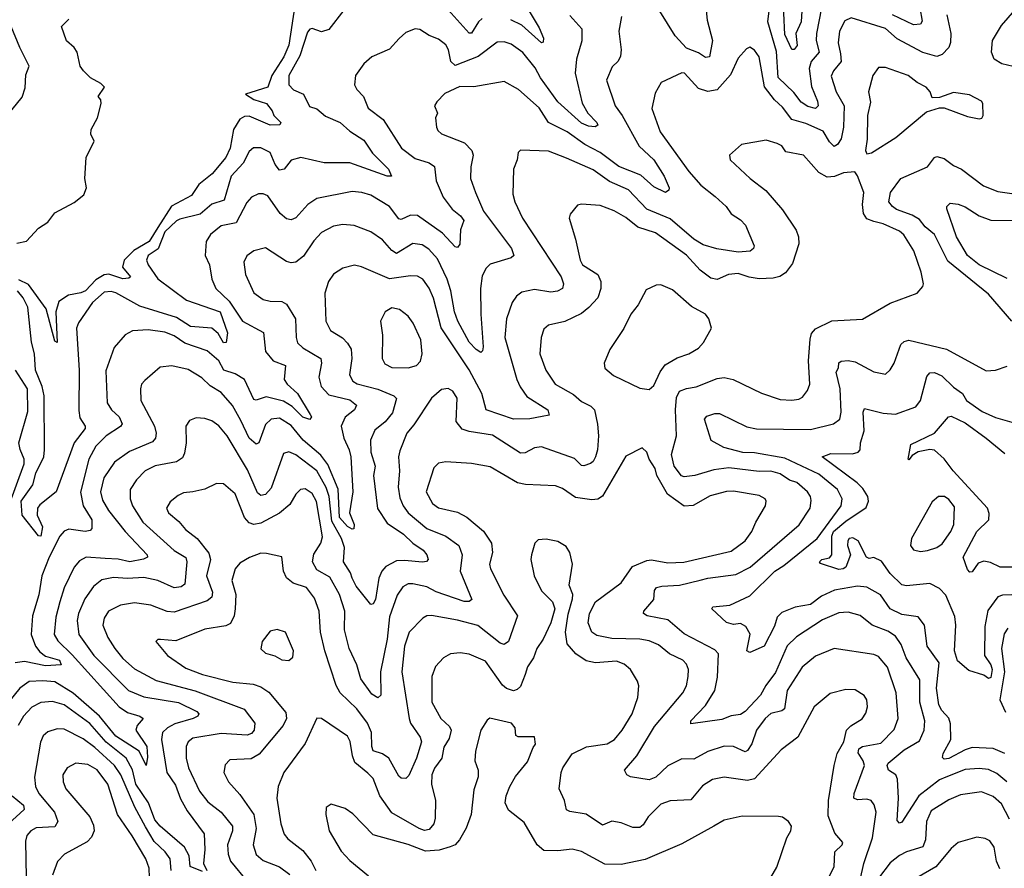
# Model space of a CAD drawing. Extents: x 1892934 to 2008621, y 567149 to 683290.
# Tile 258 of 298: x 2000854 to 2005063, y 640675 to 644304. Entities that reach past the tile are written whole.
import ezdxf

# ---------------------------------------------------------------- set-up
doc = ezdxf.new("R2010")
doc.units = 0

msp = doc.modelspace()

# ---------------------------------------------------------------- linework, layer by layer
at = {"layer": '0CON20XD'}
for points in [[(2004199, 644365), (2004194.5, 644295), (2004172, 644245), (2004176.7, 644193.3), (2004165, 644177.1), (2004155, 644176.7), (2004125, 644240.8), (2004116.3, 644425)], [(2002831.5, 644308.5), (2002815.4, 644295), (2002785, 644246.5), (2002775, 644246.5), (2002635, 644405.4)], [(2003783.6, 644386.4), (2003792.3, 644302.3), (2003814.8, 644215), (2003802.9, 644145), (2003785, 644142), (2003755, 644161.8), (2003705, 644181.8), (2003655.4, 644235.4), (2003591, 644341)], [(2005125, 644098.5), (2005052.5, 644115), (2005019.5, 644135), (2005008, 644165), (2005012.2, 644215), (2005050.9, 644279.1), (2005165, 644411.4)], [(2002239.2, 644345), (2002175, 644262.5), (2002145, 644252.5), (2002105, 644265.8), (2002095, 644264), (2002085, 644251.2), (2002051, 644149), (2002004.4, 644065), (2002004.2, 644025), (2002024.8, 644004.8), (2002067.1, 643985), (2002092.7, 643932.7), (2002125, 643923.1), (2002161.4, 643891.4), (2002224.5, 643865), (2002265, 643826.8), (2002325, 643789.1), (2002362.9, 643732.9), (2002431.2, 643665), (2002443.3, 643635), (2002425, 643635.4), (2002265, 643691.7), (2002155, 643691.3), (2002055.4, 643714.6), (2002015, 643703.8), (2001984.7, 643665.3), (2001965, 643661.1), (2001945.9, 643685), (2001925, 643735.6), (2001885, 643756.7), (2001853.4, 643756.6), (2001835, 643740.8), (2001809.4, 643690.6), (2001757.8, 643635), (2001728.3, 643531.7), (2001675, 643514.8), (2001625, 643471.7), (2001538.5, 643451.5), (2001525, 643443.3), (2001475, 643396.2), (2001445.9, 643324.1), (2001403.3, 643295), (2001396.2, 643275), (2001403.4, 643255), (2001445, 643196.1), (2001567.8, 643105), (2001710.8, 643055), (2001742.6, 642965), (2001736.7, 642923.3), (2001725, 642922.7), (2001702, 642962), (2001675, 642984.2), (2001585, 642992), (2001525, 643030.2), (2001368.5, 643078.5), (2001265, 643135.7), (2001245, 643141.6), (2001215, 643138.8), (2001165, 643094.6), (2001105, 643007.5), (2001097.4, 642985), (2001108.1, 642805), (2001107.2, 642632.7), (2001111.9, 642601.9), (2001134.5, 642565), (2001134.6, 642555), (2001087.8, 642495), (2001010, 642285), (2000940.8, 642229.2), (2000931.1, 642215), (2000929, 642185), (2000951.9, 642135), (2000945, 642095.8), (2000935, 642096), (2000864.8, 642184.8), (2000860.9, 642245), (2000910, 642315), (2000923.5, 642365), (2000956.9, 642435), (2000960.6, 642465), (2000958.3, 642695), (2000950.5, 642735), (2000921.5, 642805), (2000917.5, 642875), (2000905.2, 642925), (2000889.1, 643075), (2000869.7, 643115), (2000845, 643144.2)], [(2002030, 644365), (2002004.8, 644195), (2001983.7, 644145), (2001931.7, 644065), (2001915, 644016.2), (2001818.8, 643985), (2001855, 643962.7), (2001909.5, 643945), (2001934, 643915), (2001940.8, 643895), (2001970.8, 643865), (2001966.7, 643855), (2001925, 643852.9), (2001835, 643891), (2001815, 643890.2), (2001795, 643878.9), (2001768.8, 643835), (2001753.8, 643755), (2001735.8, 643715), (2001676.8, 643645), (2001620.3, 643599.7), (2001588.1, 643551.9), (2001502.8, 643507.2), (2001445, 643415.9), (2001408.4, 643355), (2001342.4, 643317.6), (2001300.3, 643275), (2001294.2, 643245), (2001327.5, 643205), (2001321.5, 643198.5), (2001295, 643195.6), (2001235, 643216.1), (2001215, 643212.4), (2001179.2, 643190.8), (2001135, 643144.8), (2001115, 643135.4), (2001063.4, 643126.6), (2001021.4, 643098.6), (2001008.5, 643055), (2001015, 642923.3), (2001005, 642928.8), (2000967.7, 643067.7), (2000891.4, 643171.4), (2000851.3, 643191.3)], [(2003015, 644368.8), (2003075, 644270), (2003093.1, 644225), (2003091.7, 644208.3), (2003085, 644205.8), (2003000.1, 644280.1), (2002954.2, 644304.2)], [(2004281.1, 644355), (2004259.8, 644245), (2004258.3, 644215), (2004271.9, 644165), (2004236.7, 644125), (2004228.3, 644095), (2004238.5, 644018.5), (2004264.6, 643955), (2004266.4, 643935), (2004255, 643923.8), (2004223.4, 643933.4), (2004195, 643951.2), (2004163.3, 643993.3), (2004096.5, 644056.5), (2004088.7, 644168.7), (2004052.4, 644295), (2004057.6, 644342.4)], [(2004701.9, 644355), (2004711.7, 644298.3), (2004704, 644285), (2004675, 644282.4), (2004585.4, 644325.4)], [(2003205, 644322.5), (2003256.6, 644265), (2003256.7, 644213.3), (2003234.6, 644135), (2003228.9, 644075), (2003257.7, 643947.7), (2003282.7, 643905), (2003321.5, 643865), (2003325, 643853.3), (2003313.8, 643846.2), (2003285, 643848.6), (2003255, 643861), (2003155, 643952.8), (2003080, 644055), (2003058.1, 644098.1), (2003005, 644163.8), (2002955, 644199.7), (2002925, 644209.6), (2002895, 644207.7), (2002814, 644146), (2002715, 644107.8), (2002697.1, 644125), (2002687.1, 644175), (2002675, 644196.4), (2002645, 644220.4), (2002605, 644236.4), (2002565, 644262.2), (2002545, 644265.7), (2002505, 644250), (2002476.8, 644223.2), (2002435, 644178.5), (2002360, 644145), (2002325, 644115.6), (2002289.4, 644065), (2002285.7, 644025), (2002295.7, 644005), (2002324.3, 643975), (2002344.3, 643925), (2002407.3, 643877.3), (2002486.5, 643755), (2002545, 643710), (2002605, 643692.3), (2002626.8, 643676.8), (2002633.9, 643615), (2002663.9, 643545), (2002703.1, 643493.1), (2002738.9, 643465), (2002753.1, 643445), (2002739.1, 643405), (2002735.3, 643344.7), (2002725, 643329.2), (2002715, 643332), (2002661.3, 643391.3), (2002555, 643466.8), (2002525, 643467.4), (2002485, 643449.2), (2002475, 643452.5), (2002435, 643504.6), (2002355, 643553.9), (2002316.2, 643565), (2002275, 643569.6), (2002125, 643539.6), (2002086.2, 643513.8), (2002035, 643456.7), (2002015, 643447.8), (2001995, 643452.9), (2001967.1, 643475), (2001915, 643550.8), (2001895, 643559.6), (2001875, 643560), (2001845, 643545.5), (2001825, 643522.7), (2001779.4, 643435), (2001715, 643421.8), (2001669.5, 643385), (2001651.5, 643355), (2001646.9, 643295), (2001665.5, 643255), (2001675.4, 643195), (2001692.3, 643155), (2001750.2, 643100.2), (2001806.2, 643015), (2001896.2, 642966.2), (2001904.5, 642885), (2001937.8, 642845), (2001990.9, 642825), (2001984.8, 642764.8), (2001997.5, 642745), (2002041.6, 642705), (2002096.2, 642615), (2002100.9, 642605), (2002095, 642593.5), (2002065, 642604.8), (2002019.5, 642649.5), (2001982.1, 642672.1), (2001908.3, 642691.7), (2001865, 642677.5), (2001855, 642679.4), (2001815.7, 642765.7), (2001775, 642789.4), (2001727.5, 642805), (2001705.3, 642845), (2001655, 642887.5), (2001560.1, 642920.1), (2001515, 642952.1), (2001475, 642967.7), (2001402.8, 642977.2), (2001336.3, 642973.7), (2001305, 642956), (2001258.3, 642901.7), (2001222.6, 642802.6), (2001228.9, 642665), (2001246.9, 642635), (2001280, 642605), (2001292.7, 642575), (2001285, 642563.8), (2001223.3, 642525), (2001179.4, 642480.6), (2001149.8, 642425), (2001113.9, 642283.9), (2001125.2, 642225), (2001162.6, 642165), (2001162.2, 642127.8), (2001155, 642120), (2001134.6, 642115.4), (2001065, 642124.7), (2001045, 642116.9), (2001025.2, 642094.8), (2000980, 642005), (2000949.1, 641925), (2000935.6, 641844.4), (2000909.2, 641755), (2000903.5, 641675), (2000922.4, 641625), (2000940.4, 641600.4), (2000965, 641581.9), (2001024.6, 641565), (2001031.2, 641545), (2000965, 641540.7), (2000875, 641559.2), (2000835, 641552.9)], [(2000842.3, 643347.7), (2000883.6, 643356.4), (2000935, 643412.5), (2000975, 643437.5), (2001005, 643477.5), (2001087.6, 643522.4), (2001128.8, 643555), (2001140, 643585), (2001133.3, 643625), (2001138.8, 643715), (2001173.3, 643785), (2001158.8, 643815), (2001160, 643835), (2001186.7, 643885), (2001202.5, 643945), (2001201.7, 643961.7), (2001190, 643975), (2001216.7, 644015), (2001201.7, 644031.7), (2001156.7, 644055), (2001126.7, 644085), (2001113.3, 644105), (2001100, 644165), (2001086.7, 644185), (2001053.9, 644213.9), (2001033.3, 644275), (2001063.8, 644306.2)], [(2004816.4, 644325), (2004834.2, 644245), (2004832.9, 644207.1), (2004825.4, 644185), (2004796.5, 644155), (2004775, 644147.1), (2004715, 644164.3), (2004605, 644221.6), (2004555, 644266.1), (2004408.5, 644311.5), (2004381.3, 644298.7), (2004357.6, 644255), (2004352.9, 644205), (2004362.5, 644157.5), (2004365.2, 644124.8), (2004332, 644085), (2004323, 644063), (2004344.2, 643995), (2004378.4, 643935), (2004375.7, 643845), (2004366.1, 643793.9), (2004349.9, 643770.1), (2004335, 643762.1), (2004315, 643781.8), (2004287.8, 643827.8), (2004215, 643860.4), (2004155, 643877.9), (2004115, 643929.3), (2004080.8, 643960.8), (2004037.3, 644017.3), (2004015.6, 644145.6), (2003995, 644173.1), (2003975, 644186.9), (2003960.2, 644179.8), (2003925, 644138.9), (2003892.1, 644067.9), (2003835, 644004.5), (2003795, 643996.5), (2003755, 644009.6), (2003695.6, 644075), (2003685, 644076.4), (2003596, 644035), (2003570.3, 643989.7), (2003555.5, 643924.5), (2003592.1, 643825), (2003714.3, 643654.3), (2003765, 643596.8), (2003827.5, 643547.5), (2003873.8, 643505), (2003895, 643474.2), (2003935, 643448.5), (2003957.1, 643425), (2003993, 643337), (2003990, 643325), (2003975.8, 643314.2), (2003925, 643309.3), (2003833.8, 643323.8), (2003775, 643340.7), (2003735, 643365.8), (2003635, 643452), (2003535, 643493.4), (2003456.4, 643576.4), (2003375, 643611.9), (2003305, 643662.5), (2003191.4, 643711.4), (2003115, 643742.3), (2002994.5, 643745.5), (2002984.4, 643735.6), (2002980.8, 643705), (2002964.5, 643665.5), (2002961.7, 643558.3), (2002970.4, 643525), (2003002.7, 643455), (2003168.2, 643205), (2003179.1, 643175), (2003174.4, 643155), (2003152.4, 643142.4), (2003125, 643139.2), (2003055, 643149.7), (2003000.8, 643139.2), (2002978.3, 643121.7), (2002959.1, 643095), (2002934.7, 643025), (2002928.1, 642945), (2002979.7, 642765), (2002993.2, 642733.2), (2003021.9, 642691.9), (2003111.9, 642635), (2003117.1, 642612.9), (2003086.8, 642606.8), (2003035, 642597.5), (2002965.4, 642595.4), (2002848.5, 642635), (2002829.1, 642705), (2002775, 642806.9), (2002656.3, 642986.3), (2002623, 643113), (2002605, 643155.5), (2002576.9, 643195), (2002555, 643206.8), (2002525, 643208.7), (2002435, 643195.8), (2002315, 643247.1), (2002285, 643254.5), (2002235, 643241.5), (2002195, 643215.8), (2002174.4, 643185), (2002158.5, 643135), (2002162.3, 643015), (2002182.5, 642975), (2002233.4, 642943.4), (2002255, 642921.1), (2002270.7, 642895), (2002273.4, 642855), (2002264.1, 642785), (2002277.8, 642757.8), (2002296.4, 642746.4), (2002385, 642723.6), (2002452.9, 642695), (2002464.6, 642684.6), (2002448, 642622), (2002416.5, 642583.5), (2002371.9, 642548.1), (2002354.2, 642505.8), (2002355.3, 642455), (2002373.8, 642395), (2002366.6, 642355), (2002383.6, 642213.6), (2002425, 642150.7), (2002494.3, 642104.3), (2002535, 642065.2), (2002578.2, 642035), (2002594, 642015), (2002600, 641995), (2002593.6, 641986.4), (2002576.5, 641983.5), (2002498.6, 641991.4), (2002465, 641989), (2002419.6, 641965), (2002402.6, 641945), (2002390, 641915), (2002375, 641823.8), (2002365, 641806.2), (2002355, 641803.3), (2002291.8, 641881.8), (2002275.5, 641915.5), (2002268.3, 641938.3), (2002238.7, 641985), (2002242.6, 642047.4), (2002230, 642085), (2002188.9, 642158.9), (2002177.2, 642265), (2002163.6, 642303.6), (2002124.3, 642375), (2002035, 642442.8), (2002005, 642456.1), (2001981.4, 642448.6), (2001929.2, 642300.8), (2001905, 642273.8), (2001885, 642268.5), (2001871.1, 642281.1), (2001828.4, 642378.4), (2001741.1, 642525), (2001705, 642567.1), (2001675, 642588.5), (2001645, 642598.8), (2001608.9, 642601.1), (2001579.7, 642590.3), (2001564.5, 642565.5), (2001565.3, 642495), (2001559.3, 642450.7), (2001549.6, 642430.4), (2001525, 642413.5), (2001434, 642396), (2001390.5, 642375), (2001353.9, 642336.1), (2001326.8, 642295), (2001326.2, 642255), (2001336.1, 642225), (2001380.7, 642155), (2001515, 642034.1), (2001563.8, 642003.8), (2001568.9, 641985), (2001559.9, 641890.1), (2001545, 641877.9), (2001514, 641874), (2001445, 641905.7), (2001385, 641918.3), (2001315, 641914.3), (2001255, 641918.8), (2001205, 641908.1), (2001169.7, 641880.3), (2001133.4, 641826.6), (2001106.2, 641765), (2001100, 641735), (2001107.6, 641675), (2001170.8, 641585), (2001318.7, 641435), (2001385, 641408)], [(2003427.2, 644317.2), (2003414.7, 644255.3), (2003424.6, 644175), (2003422, 644148), (2003412.6, 644127.4), (2003387.2, 644102.8), (2003362.7, 644045), (2003398.9, 643935), (2003430, 643895), (2003502.7, 643762.7), (2003565, 643704.6), (2003608.5, 643635), (2003630.8, 643585), (2003628.9, 643575), (2003615, 643565.5), (2003565, 643588.8), (2003508.6, 643638.6), (2003415, 643675.6), (2003335, 643735.6), (2003269.7, 643769.7), (2003195, 643824.8), (2003114.2, 643864.2), (2003075, 643926.6), (2002986.2, 644006.2), (2002925, 644039.4), (2002795, 644017.5), (2002735, 644017.8), (2002670.9, 643989.1), (2002636.6, 643953.4), (2002627.5, 643935), (2002640, 643905), (2002631.9, 643885), (2002635.6, 643845), (2002640.9, 643830.9), (2002656.6, 643816.6), (2002755, 643777.7), (2002786.2, 643745), (2002792.2, 643725), (2002782.5, 643675), (2002781.8, 643625), (2002802.4, 643565), (2002837.1, 643485), (2002955.9, 643325), (2002966.5, 643295), (2002955, 643285.5), (2002865, 643258.9), (2002848.2, 643241.8), (2002830.9, 643209.1), (2002824.1, 643155), (2002825.3, 643045), (2002835.3, 642904.7), (2002832.5, 642887.5), (2002825, 642881.4), (2002805, 642893.5), (2002775.6, 642925), (2002727.4, 643015), (2002712.5, 643055), (2002697.1, 643145), (2002681.9, 643195), (2002640.8, 643280.8), (2002603.1, 643323.1)], [(2000785.7, 643875), (2000865, 643972.5), (2000877.4, 644012.6), (2000881.2, 644068.8), (2000895.4, 644105), (2000854.6, 644184.6), (2000817.7, 644275)], [(2004475, 643730), (2004495, 643734), (2004599.1, 643800.9), (2004730, 643910), (2004785, 643926.7), (2004805, 643926.7), (2004905, 643890), (2004955, 643880), (2004966.4, 643883.6), (2004972.5, 643895), (2004971.2, 643945), (2004965, 643956.2), (2004913.3, 643983.3), (2004845, 643992.5), (2004785, 643972), (2004755, 643970), (2004745.7, 643995.7), (2004728, 644015), (2004690, 644035), (2004652, 644065), (2004555, 644100), (2004525, 644100), (2004500.6, 644065), (2004482.1, 643995), (2004491.1, 643951.1), (2004477.7, 643895), (2004476.4, 643793.6), (2004469.2, 643745), (2004475, 643730)], [(2005073.5, 641045), (2005030.7, 641080.7), (2004995, 641097.3), (2004955, 641101.3), (2004895, 641096.7), (2004812.7, 641065), (2004785, 641053.5), (2004697, 640985), (2004625, 640871.9), (2004615, 640868.1), (2004605, 640878.8), (2004610.8, 640975), (2004606.3, 641056.4), (2004598.5, 641075), (2004568.1, 641095), (2004561.8, 641115), (2004566.5, 641125), (2004635, 641181.6), (2004700, 641220), (2004720.3, 641265), (2004723.5, 641305), (2004702.3, 641385), (2004701.4, 641481.4), (2004643.7, 641575), (2004621.5, 641631.5), (2004597, 641667), (2004565, 641688.2), (2004498.1, 641715), (2004445.9, 641755.9), (2004395, 641769.6), (2004355, 641767.2), (2004285, 641737.6), (2004175.2, 641664.8), (2004134.5, 641625.5), (2004085, 641512.1), (2004043.1, 641456.9), (2004021.1, 641415), (2003955, 641345.4), (2003935, 641332.7), (2003895, 641326.5), (2003855, 641311.1), (2003722.5, 641292.5), (2003723.3, 641305), (2003785, 641371.5), (2003825.4, 641435), (2003837.2, 641492.8), (2003841.3, 641591.3), (2003825, 641609.6), (2003695, 641677.7), (2003625, 641736.8), (2003536.7, 641755), (2003520, 641765), (2003521.4, 641775), (2003564.4, 641825), (2003567.8, 641862.2), (2003575.7, 641875), (2003598.2, 641881.8), (2003675, 641885.8), (2003763.4, 641906.6), (2003795, 641916.1), (2003915, 641931.9), (2003977.1, 641962.9), (2004186.6, 642143.4), (2004232.3, 642215), (2004237.8, 642247.8), (2004234.5, 642265), (2004220.9, 642285), (2004175.4, 642325), (2004145, 642335.2), (2004105, 642361.5), (2004065, 642373.8), (2004015, 642372.3), (2003885, 642388.1), (2003821.3, 642378.7), (2003740, 642355), (2003695, 642348.5), (2003683.3, 642353.3), (2003651.1, 642395), (2003640.9, 642445), (2003661.7, 642525), (2003657.5, 642635), (2003662.2, 642687.8), (2003675, 642715.4), (2003705, 642726.8), (2003745.9, 642734.1), (2003835, 642769.7), (2003865, 642774), (2003904, 642765), (2004025, 642706.7), (2004105, 642680), (2004155, 642676.9), (2004185, 642681.1), (2004200.2, 642689.8), (2004221.5, 642718.5), (2004231.8, 642745), (2004226.3, 642845), (2004232.3, 642937.7), (2004238.1, 642961.9), (2004255, 642981.4), (2004325, 643015.5), (2004456.1, 643023.9), (2004575, 643091.1), (2004690, 643135), (2004715, 643162.5), (2004717.5, 643175), (2004706.7, 643225), (2004675.4, 643315), (2004633.8, 643383.8), (2004615, 643399.7), (2004545, 643431.6), (2004505, 643440.3), (2004475, 643452.3), (2004460.7, 643475), (2004456, 643514), (2004461.9, 643565), (2004435.8, 643635.8), (2004423.6, 643653.6), (2004375, 643648.9), (2004336.9, 643633.1), (2004305, 643630.4), (2004270.3, 643650.2), (2004204.5, 643724.5), (2004129.4, 643739.4), (2004111.2, 643765), (2004092.5, 643775), (2004045, 643788.8), (2003939.5, 643770.5), (2003887.5, 643725), (2003891.2, 643705), (2003976.2, 643625), (2004043.6, 643573.6), (2004115, 643490.8), (2004173.5, 643403.5), (2004183.1, 643375), (2004184.6, 643345), (2004158.1, 643261.9), (2004127.9, 643222.1), (2004103.9, 643206.1), (2004075, 643198.3), (2004015, 643195.7), (2003972.6, 643202.6), (2003925, 643219.2), (2003884.3, 643215), (2003835, 643192.8), (2003809, 643199), (2003762.9, 643232.9), (2003705, 643297.3), (2003572.4, 643392.4), (2003497, 643417), (2003445, 643458.8), (2003395, 643486.7), (2003335, 643509.1), (2003255, 643515.6), (2003238.6, 643511.4), (2003207.7, 643472.3), (2003202.5, 643455), (2003230.6, 643365), (2003249.3, 643275), (2003259.6, 643255), (2003325, 643214.4), (2003338.4, 643185), (2003337.9, 643155), (2003325.2, 643114.8), (2003287.3, 643072.7), (2003255, 643048), (2003185, 643013.9), (2003115, 642997.3), (2003095, 642980.8), (2003082.7, 642945), (2003077.1, 642875), (2003102.5, 642805), (2003143.5, 642745), (2003220.7, 642700.7), (2003255, 642671.5), (2003295, 642651.5), (2003310.5, 642635), (2003324.6, 642574.6), (2003328.5, 642525), (2003323.8, 642465), (2003315, 642433.8), (2003305.6, 642415), (2003293.7, 642406.3), (2003265, 642395.6), (2003255, 642398.1), (2003225, 642427.5), (2003085, 642476.9), (2003055, 642472.3), (2003015, 642451.8), (2002995, 642450.4), (2002875, 642527.4), (2002775, 642542.9), (2002745, 642552.9), (2002720.3, 642585), (2002724.5, 642685), (2002705, 642715.6), (2002685, 642726.7), (2002657.6, 642722.4), (2002613.9, 642686.1), (2002538.8, 642571.2), (2002508.5, 642535), (2002479.7, 642460.3), (2002473.3, 642435), (2002477.1, 642375), (2002472, 642305), (2002479.4, 642259.4), (2002494, 642225), (2002515.4, 642195), (2002595, 642128.6), (2002675, 642095.3), (2002731.1, 642055), (2002745.4, 642015), (2002737.6, 641945), (2002787.3, 641825), (2002775, 641815.5), (2002753.7, 641816.3), (2002635, 641857.3), (2002595, 641878.6), (2002535, 641892), (2002515, 641891.8), (2002491.7, 641878.3), (2002467.3, 641842.7), (2002435, 641750), (2002424.4, 641655), (2002396.2, 641515), (2002398.1, 641415), (2002385, 641404.4), (2002358.8, 641418.8), (2002312.4, 641485), (2002294.7, 641545), (2002263.1, 641615), (2002242.2, 641695), (2002243.5, 641775), (2002221.6, 641845), (2002179.5, 641919.5), (2002125, 641951.6), (2002105.9, 641985), (2002111.9, 642018.1), (2002141.6, 642065), (2002147.9, 642092.1), (2002123.4, 642243.4), (2002105, 642277.5), (2002075, 642297.7), (2002055, 642294.5), (2002035.3, 642274.7), (2002009.6, 642230.4), (2001965, 642193.4), (2001885, 642151), (2001855, 642144.8), (2001835, 642152.8), (2001815.8, 642175), (2001775, 642276.9), (2001725, 642318.9), (2001695, 642320.8), (2001645, 642296.5), (2001594.6, 642285.4), (2001555, 642280), (2001531.2, 642268.8), (2001497.9, 642242.1), (2001482.2, 642215), (2001490, 642195), (2001535, 642157.5), (2001563.3, 642123.3), (2001612.3, 642085), (2001662.6, 642022.6), (2001669.5, 641995), (2001653.4, 641925), (2001678, 641855), (2001676.2, 641833.8), (2001655, 641818.9), (2001515, 641770.8), (2001485, 641773.6), (2001415, 641799.7), (2001345, 641810.4), (2001285, 641799.4), (2001234.6, 641775), (2001214.7, 641745), (2001209.6, 641715), (2001231.3, 641661.3), (2001260.7, 641615), (2001295, 641572.5), (2001345, 641527.6), (2001437.4, 641477.4), (2001603.7, 641433.7), (2001814.3, 641355), (2001860, 641295), (2001856.2, 641265), (2001845, 641251.8), (2001826.4, 641243.6), (2001715, 641251), (2001595, 641230.6), (2001574.6, 641215), (2001565.4, 641195), (2001565.3, 641145), (2001575.3, 641105), (2001623.5, 641005), (2001658.7, 640958.7), (2001715, 640915.4), (2001764.6, 640855), (2001764.1, 640835), (2001742.6, 640775), (2001745.2, 640735), (2001755.3, 640705), (2001827.4, 640617.4)], [(2005095, 643014.3), (2004995, 643130), (2004821.3, 643271.4), (2004763.9, 643385), (2004725, 643418), (2004700, 643450), (2004668.6, 643468.6), (2004602.6, 643492.6), (2004584.7, 643505), (2004569.2, 643525), (2004575.6, 643564.4), (2004620.9, 643625), (2004734.3, 643675), (2004765, 643714.4), (2004775, 643718.5), (2004805, 643711.1), (2004845, 643680.8), (2004879.4, 643665), (2004973.4, 643593.4), (2005035, 643569.1), (2005165, 643551.3)], [(2005075, 643197.4), (2004955, 643255.9), (2004905.3, 643295), (2004858.6, 643375), (2004816.9, 643495), (2004817.5, 643505), (2004830.9, 643519.1), (2004865, 643515.5), (2004895, 643503.5), (2004955, 643465.4), (2005005, 643446.2), (2005145.7, 643445.7)], [(2002603.1, 643323.1), (2002575, 643340.7), (2002535, 643346.7), (2002464.3, 643304.3), (2002445, 643317.1), (2002405, 643362.9), (2002355, 643397.1), (2002284, 643424), (2002235, 643428.5), (2002195, 643421.2), (2002145, 643393.6), (2002111.1, 643358.9), (2002067.2, 643292.8), (2002035, 643266.9), (2002015, 643264.6), (2001995, 643270.5), (2001905, 643328.1), (2001855, 643315.5), (2001825, 643294.3), (2001813, 643267), (2001819.1, 643215), (2001855, 643135.5), (2001895, 643107.6), (2001925, 643100.3), (2001975, 643098.8), (2001995, 643086.9), (2002033.5, 643025), (2002035.4, 642945), (2002041.7, 642921.7), (2002065, 642900), (2002141.8, 642855), (2002144.7, 642835), (2002133.2, 642775), (2002142.5, 642735), (2002175, 642699.4), (2002265, 642677.8), (2002294.5, 642655), (2002285.5, 642635), (2002245.6, 642604.4), (2002227.8, 642565), (2002239.5, 642515), (2002262.9, 642465), (2002269.3, 642435), (2002278.9, 642285), (2002264.6, 642195), (2002284.5, 642145), (2002283.1, 642126.9), (2002275, 642124.7), (2002255, 642136.9), (2002221.4, 642175), (2002215.7, 642295.7), (2002171.6, 642401.6), (2002141.2, 642441.2), (2002066.1, 642506.1), (2002015, 642568.6), (2001965, 642600), (2001929.4, 642595), (2001905, 642572.7), (2001876, 642494), (2001865, 642488.1), (2001835.8, 642515), (2001800.1, 642590.1), (2001763.7, 642653.7), (2001715, 642709.2), (2001668.1, 642738.1), (2001633, 642773), (2001575, 642807.8), (2001505, 642823.1), (2001455, 642818.5), (2001388.6, 642761.4), (2001375.6, 642745), (2001370, 642725), (2001371.5, 642675), (2001430, 642565), (2001437.4, 642535), (2001435.3, 642514.8), (2001421.9, 642498.1), (2001323, 642457), (2001259, 642411), (2001213.7, 642345), (2001199.8, 642285), (2001208.8, 642248.8), (2001234.2, 642205), (2001304.7, 642115), (2001398.5, 642015), (2001400, 642005), (2001383.4, 641996.6), (2001325, 641985.6), (2001275, 641997.4), (2001220.1, 642000.1), (2001138.8, 642005), (2001110.6, 641989.4), (2001086.7, 641963.3), (2001045, 641874.4), (2001025.2, 641815), (2001008.7, 641748.7), (2001001.9, 641675), (2001016.9, 641646.9), (2001078, 641588), (2001279.7, 641365), (2001315, 641341.7), (2001368, 641325), (2001381.4, 641315), (2001356.9, 641285), (2001350.3, 641265), (2001397.3, 641195), (2001400.5, 641149.5), (2001395.4, 641115), (2001365.5, 641175.5), (2001265, 641239.1), (2001195.6, 641325.6), (2001083.3, 641423.3), (2001005, 641471.5), (2000953.7, 641476.3), (2000895, 641473.2), (2000854.8, 641445.2), (2000781.9, 641355)], [(2003545, 642722.5), (2003565, 642740), (2003591.7, 642798.3), (2003612.5, 642827.5), (2003665, 642858.5), (2003715, 642874.4), (2003755, 642898.6), (2003777.2, 642922.8), (2003811.2, 642985), (2003799.4, 643025), (2003785, 643044.3), (2003725, 643076.9), (2003645, 643149.4), (2003595, 643170.8), (2003575, 643168), (2003531.9, 643148.1), (2003498.1, 643085), (2003467.1, 643045), (2003437.1, 642982.9), (2003376.8, 642893.2), (2003352, 642835), (2003355, 642813.3), (2003392.6, 642782.6), (2003505, 642728), (2003545, 642722.5)], [(2002515, 642814.6), (2002550, 642825), (2002566.9, 642843.1), (2002574.5, 642875.5), (2002569.1, 642935), (2002536.1, 643006.1), (2002515, 643036.2), (2002477.5, 643065), (2002445, 643071.2), (2002416.2, 643055), (2002396, 643015), (2002404.6, 642954.6), (2002402.9, 642855), (2002415, 642832.7), (2002445, 642816.6), (2002515, 642814.6)], [(2005065, 641165.3), (2005015, 641186.7), (2004925, 641191.1), (2004895, 641181.3), (2004825, 641143.7), (2004805, 641141.2), (2004798.5, 641148.5), (2004800.7, 641165), (2004834.1, 641225), (2004832.6, 641292.6), (2004826.2, 641316.2), (2004795, 641350), (2004783.5, 641373.5), (2004773, 641445), (2004783.6, 641553.6), (2004732.8, 641625), (2004721.9, 641715), (2004695, 641750.6), (2004625, 641760.5), (2004574.6, 641785), (2004533.6, 641843.6), (2004475, 641877), (2004435, 641881), (2004336.2, 641863.8), (2004281.4, 641838.6), (2004235, 641803.4), (2004168.7, 641791.3), (2004111.6, 641768.4), (2004091.9, 641748.1), (2004079.9, 641710.1), (2004035.8, 641625), (2003975, 641597.5), (2003962.2, 641605), (2003976.2, 641676.2), (2003958.2, 641708.2), (2003935, 641721.9), (2003905, 641718), (2003875, 641725.4), (2003812.5, 641785), (2003817, 641793), (2003889.7, 641800.3), (2003975, 641840), (2004081.3, 641945), (2004120.3, 641969.7), (2004262.2, 642085), (2004364.8, 642225.2), (2004369.2, 642255), (2004350, 642295), (2004270.2, 642360.2), (2004125, 642428.8), (2003995, 642452.3), (2003945, 642453.4), (2003864.3, 642475), (2003810, 642505), (2003781.4, 642595), (2003790.9, 642609.1), (2003825, 642620), (2003845, 642619.2), (2003962.2, 642562.2), (2004004, 642554), (2004235, 642552), (2004332, 642575), (2004359.1, 642595), (2004364.7, 642625.3), (2004361.1, 642725), (2004343.8, 642796.2), (2004354.2, 642815), (2004355, 642836), (2004365, 642844.2), (2004395, 642846.9), (2004425, 642840.9), (2004505, 642797.5), (2004555, 642788.6), (2004575, 642806.2), (2004591.4, 642835), (2004620.4, 642915), (2004635, 642928.2), (2004655, 642933.4), (2004815, 642895.4), (2004985, 642802.1), (2005025, 642805.3), (2005075, 642822.2)], [(2000808, 642225), (2000872.9, 642405), (2000873.8, 642425), (2000855.7, 642465.7), (2000850.8, 642495), (2000888.9, 642628.9), (2000888.4, 642725), (2000836.7, 642805)], [(2005095, 641844.7), (2005055, 641843.3), (2005035, 641835.5), (2004992.3, 641777.7), (2004979.5, 641709.5), (2004978.4, 641585), (2005005.2, 641545), (2005011, 641525), (2005005, 641490), (2004995, 641486), (2004975, 641500), (2004911.2, 641521.2), (2004862.6, 641562.6), (2004849.2, 641605), (2004855.6, 641714.4), (2004851.7, 641751.7), (2004812.3, 641842.3), (2004785, 641871.8), (2004745, 641893.2), (2004645, 641883.3), (2004625, 641887.1), (2004575, 641936), (2004537.9, 641987.9), (2004505, 642003.3), (2004485, 642000), (2004473.3, 642005), (2004438, 642075), (2004415, 642087.5), (2004400, 642085), (2004393.9, 642075), (2004392.5, 642055), (2004404.7, 642015), (2004385, 641963.1), (2004374, 641955), (2004355, 641952.7), (2004277.7, 641977.7), (2004272.5, 641985), (2004282.5, 641995), (2004315, 642002.5), (2004325.3, 642014.7), (2004325.7, 642095), (2004332.3, 642115), (2004385, 642159.7), (2004471.8, 642218.2), (2004482.4, 642245), (2004479.5, 642265), (2004458.6, 642298.6), (2004433.4, 642323.4), (2004284.3, 642435), (2004321.5, 642448.5), (2004413.3, 642446.7), (2004438.1, 642455), (2004446.6, 642465), (2004448.4, 642495), (2004463.8, 642545), (2004459.7, 642625), (2004465, 642641.1), (2004545, 642621.8), (2004597.3, 642617.3), (2004685, 642648.2), (2004705, 642675.8), (2004731.7, 642778.3), (2004745, 642793.2), (2004765, 642794.7), (2004795, 642780.7), (2004845, 642732.8), (2004884.5, 642705), (2004901.3, 642675), (2004968.3, 642628.3), (2005025, 642602.7), (2005115, 642576.4)], [(2005095, 641962.5), (2005045, 641962.7), (2005003.2, 641983.2), (2004975, 641988.4), (2004950.7, 641979.3), (2004925, 641942), (2004915, 641941.1), (2004905, 641952.5), (2004886.5, 642005), (2004944.7, 642115.3), (2004996.7, 642165), (2004998.5, 642191.5), (2004990.8, 642215), (2004844.2, 642375), (2004805.9, 642425.9), (2004765, 642463.1), (2004745, 642465.3), (2004694.4, 642455.6), (2004669.5, 642440.5), (2004655, 642421.2), (2004652, 642425), (2004663.4, 642486.6), (2004765, 642536.3), (2004824.2, 642605.8), (2004835, 642608.8), (2004895, 642579.8), (2004985.4, 642515), (2005065, 642448.2)], [(2004447.1, 640625), (2004462, 640695), (2004499.2, 640805), (2004515.3, 640915), (2004506.8, 640946.8), (2004494.1, 640964.1), (2004475, 640969.7), (2004435, 640968), (2004418.9, 640975), (2004420.9, 640995), (2004465.2, 641115), (2004460, 641135), (2004438.1, 641168.1), (2004440.8, 641185), (2004456.5, 641195), (2004535, 641210.4), (2004592, 641268), (2004609.6, 641315), (2004600.9, 641425), (2004563.5, 641535), (2004525, 641580.7), (2004505, 641589.2), (2004335, 641614.6), (2004255, 641582.5), (2004198.5, 641535), (2004134.3, 641435), (2004123.2, 641356.8), (2004112.4, 641347.6), (2004065, 641336.9), (2004040, 641315), (2004003.3, 641265), (2003983.3, 641206.7), (2003965, 641178.5), (2003955, 641173.4), (2003905, 641195.3), (2003865, 641196.7), (2003795.2, 641174.8), (2003735, 641141.5), (2003685, 641142.7), (2003647.1, 641125), (2003625, 641112.5), (2003573.9, 641065), (2003545, 641053.7), (2003465, 641066.3), (2003449.6, 641075), (2003439.2, 641095), (2003492.1, 641155), (2003568.2, 641281.8), (2003689.3, 641425), (2003704.5, 641455), (2003711.5, 641495), (2003712.5, 641525), (2003705, 641547.5), (2003688.6, 641565), (2003632.3, 641592.3), (2003585, 641630.8), (2003545, 641646.9), (2003504.8, 641654.8), (2003385, 641657.8), (2003320.9, 641670.9), (2003299.4, 641685), (2003284, 641724), (2003290.3, 641765), (2003315.2, 641814.8), (2003424.6, 641895), (2003474.1, 641965.9), (2003535, 641991.6), (2003555, 641993.5), (2003625, 641980.8), (2003693.6, 641983.6), (2003895, 642031.1), (2003954.5, 642075), (2003983.6, 642115), (2004000, 642155), (2004042.5, 642225), (2004045.4, 642245), (2004040, 642255), (2004015, 642269.6), (2003905, 642288.1), (2003875, 642286.9), (2003805, 642267.9), (2003733.2, 642226.8), (2003695, 642224.2), (2003622.8, 642275), (2003578, 642355), (2003570, 642385), (2003544.5, 642425), (2003534.4, 642454.4), (2003515, 642473.3), (2003445, 642438), (2003345, 642266.4), (2003325, 642253.6), (2003300.1, 642250.1), (2003230.1, 642260.1), (2003175, 642299.6), (2003145, 642311.1), (2003015.9, 642315.9), (2002982.7, 642322.7), (2002865, 642391.9), (2002785, 642406.2), (2002676.4, 642413.6), (2002645, 642406.9), (2002625, 642388), (2002591.5, 642285), (2002618.8, 642235), (2002645, 642216.8), (2002725, 642197.8), (2002766.1, 642176.1), (2002836.3, 642116.3), (2002871.5, 642065), (2002875.4, 642025), (2002861.8, 641975), (2002866.7, 641955), (2002922.9, 641842.9), (2002981.5, 641755), (2002943.5, 641645), (2002925, 641632.2), (2002907.8, 641637.8), (2002812.4, 641712.4), (2002725, 641736.4), (2002615, 641756.1), (2002595, 641754.6), (2002577.1, 641745), (2002519.4, 641685), (2002498.9, 641625), (2002488.2, 641515), (2002518.9, 641315), (2002525.3, 641295), (2002566.4, 641235), (2002571.5, 641215), (2002550.9, 641145), (2002517.9, 641072.1), (2002505, 641058.1), (2002485, 641060), (2002475, 641069.2), (2002432.7, 641145), (2002404.8, 641164.8), (2002365, 641177.3), (2002359.1, 641195), (2002357.8, 641255), (2002341, 641295), (2002295, 641356.7), (2002224.7, 641425), (2002207, 641457), (2002158.9, 641605), (2002140.6, 641685), (2002134.7, 641775), (2002115, 641829.4), (2002080.5, 641875), (2002023.5, 641893.5), (2001995, 641916.7), (2001981.3, 641945), (2001975, 642006.7), (2001908.8, 642021.2), (2001885, 642021.9), (2001836.4, 642003.6), (2001795, 641980), (2001775, 641956), (2001761.5, 641905), (2001778.4, 641845), (2001775.9, 641785), (2001770.7, 641755), (2001755, 641722.1), (2001735, 641711.2), (2001645, 641697.3), (2001522.2, 641647.8), (2001456.1, 641653.9), (2001445, 641653.3), (2001436.7, 641645), (2001485.4, 641585.4), (2001565, 641531.2), (2001635, 641503), (2001765, 641471.4), (2001852, 641462), (2001885, 641450.8), (2001918.5, 641428.5), (2001991.3, 641341.3), (2001995.3, 641315), (2001981.1, 641285), (2001877.2, 641162.8), (2001843.1, 641143.1), (2001752, 641138), (2001732.8, 641117.2), (2001727.1, 641085), (2001747.1, 641045), (2001795, 640990.6), (2001854.4, 640904.4), (2001864.8, 640845), (2001852.2, 640775), (2001865, 640733.5), (2001895, 640708.7), (2001965, 640681.2), (2002008.3, 640648.3)], [(2004705, 642030), (2004735, 642033.7), (2004775, 642047.3), (2004797.2, 642062.8), (2004834.6, 642115), (2004847.3, 642145), (2004850.3, 642220.3), (2004825, 642252.5), (2004806.7, 642265), (2004781.2, 642265), (2004755, 642241.4), (2004665.3, 642085), (2004662.1, 642055), (2004675, 642036.5), (2004705, 642030)], [(2004305, 640623.1), (2004335, 640680.8), (2004338.2, 640745), (2004370, 640775), (2004372.5, 640785), (2004338.9, 640825), (2004309.2, 640899.2), (2004311.5, 640965), (2004335.4, 641115), (2004348.8, 641165), (2004376.2, 641215), (2004388.5, 641265), (2004406.3, 641283.7), (2004455, 641313.5), (2004471.2, 641338.8), (2004478, 641365), (2004474.5, 641394.5), (2004464.4, 641414.4), (2004425, 641438.6), (2004385, 641440), (2004318, 641422), (2004250.6, 641365), (2004180.6, 641235), (2004108.7, 641181.3), (2003995, 641057.7), (2003965, 641050), (2003865, 641063.9), (2003815, 641054.6), (2003773, 641027), (2003723.2, 640966.8), (2003635, 640962.6), (2003595, 640949.6), (2003540, 640895), (2003519.6, 640860.4), (2003505, 640848.8), (2003475, 640849.3), (2003425, 640869.6), (2003385, 640876.9), (2003345, 640858.5), (2003275, 640906.8), (2003205, 640917.5), (2003191.1, 640925), (2003183.3, 640965), (2003159.5, 641015), (2003168.2, 641085), (2003175.3, 641104.7), (2003215.9, 641164.1), (2003276.5, 641193.5), (2003365, 641207.3), (2003397.1, 641225), (2003430, 641265), (2003471.8, 641335), (2003496.9, 641405), (2003500, 641455), (2003495.4, 641475.4), (2003464.3, 641525), (2003437.9, 641547.9), (2003405, 641560.8), (2003315, 641553.3), (2003275, 641561.6), (2003231.7, 641591.7), (2003194.1, 641635), (2003186.7, 641685), (2003198.9, 641761.1), (2003217.6, 641827.6), (2003218, 641845), (2003203.5, 641885), (2003216.9, 641975), (2003206.2, 642025), (2003190.5, 642050.5), (2003155, 642072), (2003105, 642082), (2003070.5, 642079.5), (2003056.2, 642065), (2003041.4, 642015), (2003039.4, 641995), (2003053.3, 641925), (2003085, 641862), (2003132, 641815), (2003142, 641785), (2003124.4, 641725), (2003091.1, 641655), (2003064.6, 641615), (2003050.7, 641575), (2003025, 641536.9), (2003015, 641504), (2002995, 641452.7), (2002981.1, 641438.9), (2002965, 641433.8), (2002935, 641443.8), (2002917.7, 641457.7), (2002845, 641561.1), (2002775, 641590), (2002736.3, 641596.4), (2002695, 641592.3), (2002665.6, 641575), (2002632.1, 641537.9), (2002615.4, 641494.6), (2002615.3, 641385), (2002654.1, 641315), (2002690.9, 641280.9), (2002698.6, 641265), (2002689.6, 641230.4), (2002667.2, 641192.8), (2002658.3, 641145), (2002627.7, 641102.3), (2002616.3, 641075), (2002614.1, 641035), (2002630.9, 640965), (2002630.7, 640889.3), (2002624.5, 640865), (2002605, 640840.4), (2002585, 640835.9), (2002562.2, 640845), (2002445, 640911.9), (2002394.3, 640984.3), (2002365, 641058.5), (2002341.9, 641081.9), (2002286.8, 641126.8), (2002276.2, 641155), (2002266.7, 641216.7), (2002255, 641239.4), (2002145, 641315.8), (2002125, 641316.2), (2002075, 641208), (2001982.9, 641085), (2001959.1, 641025), (2001953.1, 640975), (2001970.3, 640865), (2001985, 640820), (2002000.8, 640800.9), (2002065, 640750.4), (2002099.7, 640705), (2002119.5, 640665)], [(2002005, 641563.8), (2002021.7, 641578.3), (2002024, 641605), (2001990, 641685), (2001955, 641696.7), (2001925, 641689.4), (2001890, 641645), (2001885, 641613.3), (2001905, 641594.3), (2001945, 641582.9), (2001975, 641565.8), (2002005, 641563.8)], [(2005077.8, 641702.3), (2005062.2, 641677.7), (2005051.3, 641615), (2005062.9, 641515), (2005044.2, 641395), (2005068, 641342)], [(2001385, 641408), (2001533.2, 641383.2), (2001611.4, 641345), (2001620.6, 641335), (2001615.6, 641325), (2001595.6, 641315), (2001518.1, 641291.9), (2001485.4, 641275), (2001465.3, 641255), (2001460.2, 641225), (2001483.5, 641085), (2001520.5, 641030.5), (2001541.2, 640971.2), (2001570, 640920), (2001642.7, 640822.7), (2001645.7, 640755), (2001640.4, 640695), (2001653.8, 640665)], [(2001635, 640660.4), (2001582.4, 640682.4), (2001578.1, 640728.1), (2001558.1, 640765), (2001455, 640854.8), (2001432.1, 640882.1), (2001404.2, 640954.2), (2001350.1, 641035), (2001335.9, 641095.9), (2001309.8, 641145), (2001224.6, 641214.6), (2001154.3, 641294.3), (2001043.9, 641373.9), (2000995, 641388.3), (2000945, 641384.2), (2000906.4, 641363.6), (2000870.3, 641325), (2000848.1, 641285)], [(2004064.6, 640635.4), (2004090.2, 640679.8), (2004133.1, 640805), (2004150, 640835), (2004153.1, 640855), (2004140.6, 640875), (2004115, 640893.1), (2004096.9, 640896.9), (2003942.9, 640897.1), (2003865, 640880.5), (2003820.8, 640855), (2003685, 640780), (2003527.6, 640712.4), (2003425, 640690.6), (2003355, 640692.2), (2003255, 640746.4), (2003215, 640756.7), (2003155, 640749.5), (2003095, 640751.4), (2003065.7, 640775), (2003010.3, 640870.3), (2002943, 640923), (2002929.5, 640955), (2002933.1, 640985), (2002948.8, 641025), (2002973.4, 641066.6), (2003025, 641130), (2003048.3, 641191.7), (2003058.8, 641205), (2003055, 641237.5), (2002985, 641236.7), (2002975, 641243.3), (2002971.9, 641275), (2002956, 641295), (2002863.9, 641316.1), (2002851.7, 641308.3), (2002825.8, 641265), (2002801.8, 641175), (2002799.2, 641135), (2002814, 641095), (2002814.2, 641065.8), (2002795, 641010), (2002784.3, 640905), (2002763.1, 640846.9), (2002733.5, 640796.5), (2002715, 640775.5), (2002693.7, 640766.3), (2002647.4, 640752.6), (2002588.3, 640748.3), (2002515, 640776.4), (2002365, 640818), (2002278.3, 640908.3), (2002245, 640930.6), (2002185, 640948.8), (2002163.8, 640935), (2002162.5, 640905), (2002176.5, 640835), (2002228.6, 640748.6), (2002265, 640708), (2002345, 640642.5)], [(2001502, 640665), (2001496.9, 640715), (2001475.4, 640745.4), (2001429.8, 640789.8), (2001392.1, 640852.1), (2001346.2, 640936.2), (2001286.7, 641075), (2001259, 641115), (2001175, 641191.9), (2001125, 641228.8), (2001045, 641269.7), (2001015, 641271.8), (2000975, 641258.2), (2000955, 641241.4), (2000943.5, 641213.5), (2000918.1, 641065), (2000922.6, 641025), (2000936.4, 640995), (2001003.1, 640915), (2001018, 640875), (2001005, 640851.8), (2000925, 640848.1), (2000901.5, 640835), (2000884.8, 640815.2), (2000878.7, 640791.3), (2000882.2, 640635)], [(2001408.6, 640635), (2001407.6, 640675), (2001393.1, 640715), (2001335, 640813.8), (2001272.5, 640905), (2001230.7, 641035), (2001185, 641096.5), (2001145, 641118.6), (2001095, 641124), (2001056.9, 641105), (2001039.2, 641075), (2001040.4, 641045), (2001052, 641015), (2001153.8, 640895), (2001169.8, 640859.8), (2001172.1, 640835), (2001161.7, 640808.3), (2001142.4, 640787.6), (2001045.2, 640734.8), (2001015.7, 640704.3), (2000994.2, 640645.8)], [(2000821.8, 640985), (2000870.3, 640945), (2000874.1, 640925.9), (2000805.8, 640865)], [(2005084.9, 640884.9), (2005050.1, 640950.1), (2005015, 640981.1), (2004965, 641001.3), (2004875, 640988.2), (2004825, 640966.8), (2004749.9, 640920.1), (2004730.3, 640875), (2004725.9, 640795.9), (2004714, 640766), (2004645, 640745.3), (2004615, 640728.9), (2004575, 640697.8), (2004525, 640631.8)], [(2005042.9, 640672.9), (2005030, 640705), (2005020, 640765), (2005001.5, 640791.5), (2004981.5, 640801.5), (2004945, 640807.3), (2004865.7, 640785), (2004835, 640760), (2004769.5, 640680.5), (2004661.9, 640618.1)]]:
    msp.add_lwpolyline(points, dxfattribs=at)

doc.saveas('drawing.dxf')
